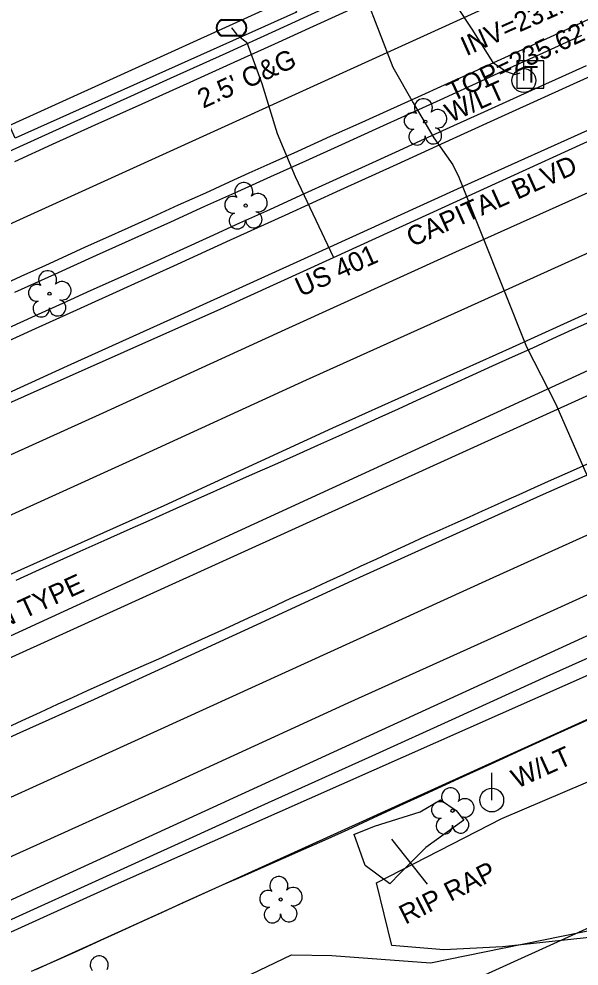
# Model space of a CAD drawing. Extents: x 2100323 to 2109811, y 740376 to 749755.
# Drawn here: x 2108029.5 to 2108144.9, y 746107 to 746302.3 of the extents above; entities that cross this region are included whole.
import ezdxf

# ---------------------------------------------------------------- set-up
doc = ezdxf.new("R2010")
doc.units = 0
for name, color, linetype in [('Exist Building', 7, 'Continuous'), ('Exist Guardrail', 7, 'Continuous'), ('Exist Horizontal Alignment', 7, 'Continuous'), ('Exist Hydro Jurisdictional Stream or Body of Water', 7, 'Continuous'), ('Exist Other Culture Area Outline', 7, 'Continuous'), ('Exist Other Culture Area Outline Leader', 7, 'Continuous'), ('Exist Other Culture Area Outline Text', 7, 'Continuous'), ('Exist Right of Way Line', 7, 'Continuous'), ('Exist Roads Curbs', 7, 'Continuous'), ('Exist Roads EOP', 7, 'Continuous'), ('Exist Roads EOP Text', 7, 'Continuous'), ('Exist Roads EOT', 7, 'Continuous'), ('Exist Roads EOT Text', 7, 'Continuous'), ('Exist Structure Minor Catch Basin Top Elevation', 7, 'Continuous'), ('Exist Structure Minor Pipes RCP 15 Inch Invert', 7, 'Continuous'), ('Exist Utilities Gas UG Line SUE LOS B', 7, 'Continuous'), ('Exist Utilities Power Pole CELL', 7, 'Continuous'), ('Exist Utilities Power Pole Text', 7, 'Continuous'), ('Exist Utilities Power UG Cable SUE LOS B', 7, 'Continuous'), ('Exist Utilities Sanitary Sewer UG Line', 7, 'Continuous'), ('Exist Utilities Sanitary Sewer UG Line Text', 7, 'Continuous'), ('Exist Utilities Telephone Pedestal CELL', 7, 'Continuous'), ('Exist Utilities Water Meter CELL', 7, 'Continuous'), ('Exist Utilities Water UG Line SUE LOS B', 7, 'Continuous'), ('Exist Utilities Water UG Line SUE LOS C', 7, 'Continuous'), ('Exist Vegetation Hedge Row', 7, 'Continuous'), ('Exist Vegetation Tree CELL', 7, 'Continuous')]:
    doc.layers.add(name, color=color, linetype=linetype)

msp = doc.modelspace()

# ---------------------------------------------------------------- linework, layer by layer
at = {"layer": 'Exist Building'}
msp.add_lwpolyline([(2107984.12, 746300.73), (2107929.93, 746421.39), (2107900.04, 746407.96), (2107892.48, 746424.79), (2107910.06, 746432.69), (2107908.1, 746437.03), (2108015.07, 746485.07), (2108093.4, 746310.68), (2108085.22, 746307.01), (2108086.68, 746303.77), (2108028.74, 746277.75), (2108012.75, 746313.33), (2107999.9, 746307.55), (2108002.74, 746301.22), (2107987.07, 746294.18)], close=True, dxfattribs=at)
at = {"layer": 'Exist Guardrail'}
msp.add_lwpolyline([(2108487.98, 746312.9), (2108416.93, 746280.69), (2108274.45, 746215.86), (2108032.92, 746106.19)], dxfattribs=at)
at = {"layer": 'Exist Horizontal Alignment'}
for p, q in [((2108002.98, 746248.9), (2108706.38, 746568.75)), ((2107522.49, 745940.88), (2108883.29, 746559.66))]:
    msp.add_line(p, q, dxfattribs=at)
at = {"layer": 'Exist Hydro Jurisdictional Stream or Body of Water'}
msp.add_lwpolyline([(2107907.89, 746018.62), (2107954.71, 746030.95), (2108001.11, 746052.55), (2108011.88, 746045.19), (2108017.07, 746046.53), (2108020.5, 746050.31), (2108022.77, 746060.44), (2108027.11, 746065.21), (2108037.53, 746075.09), (2108058.44, 746087.09), (2108072.34, 746102.95), (2108085.66, 746109.34), (2108093.98, 746109.18), (2108114.35, 746107.67), (2108129.18, 746110.66), (2108149.77, 746114.87), (2108172.89, 746121.62), (2108198.73, 746138), (2108229.18, 746147.54), (2108253.11, 746159.11), (2108319.63, 746186.87)], dxfattribs=at)
at = {"layer": 'Exist Other Culture Area Outline'}
msp.add_lwpolyline([(2108098.55, 746134.16), (2108102.78, 746135.82), (2108112.22, 746138.79), (2108116.39, 746141.29), (2108119.59, 746139.09), (2108121.2, 746137.12), (2108113.34, 746131.44), (2108108.06, 746126.17), (2108105.95, 746123.96), (2108100.85, 746127.75), (2108098.56, 746134.16)], dxfattribs=at)
at = {"layer": 'Exist Other Culture Area Outline Leader'}
msp.add_line((2108106.29, 746133.14), (2108113.65, 746123.91), dxfattribs=at)
at = {"layer": 'Exist Right of Way Line'}
for p, q in [((2107671.67, 746118.57), (2108841.9, 746650.69)), ((2107726.52, 745923.8), (2108924.68, 746468.63))]:
    msp.add_line(p, q, dxfattribs=at)
at = {"layer": 'Exist Roads Curbs'}
for points in [[(2108092.13, 746304.36), (2108082.35, 746299.89), (2108072.12, 746295.23), (2108060.67, 746290.03), (2108048.08, 746284.33), (2108034.91, 746278.36), (2108021.26, 746272.16)], [(2108145.46, 746298.92), (2108137.48, 746295.29), (2108129.99, 746291.88), (2108122.97, 746288.69), (2108116.21, 746285.6), (2108109.69, 746282.61), (2108103.05, 746279.58), (2108095.97, 746276.38), (2108088.54, 746273.03), (2108081.36, 746269.79), (2108074.54, 746266.7), (2108067.76, 746263.63), (2108060.72, 746260.46), (2108053.39, 746257.15), (2108045.44, 746253.56), (2108036.83, 746249.65), (2108028.59, 746245.89)], [(2108027.33, 746238.6), (2108032.93, 746241.16), (2108038.57, 746243.75), (2108044.41, 746246.4), (2108050.42, 746249.1), (2108056.53, 746251.85), (2108062.71, 746254.64), (2108068.9, 746257.45), (2108075.05, 746260.26), (2108081.19, 746263.07), (2108087.58, 746265.99), (2108094.26, 746269.02), (2108100.89, 746272.03), (2108107.13, 746274.87), (2108113.05, 746277.58), (2108119.1, 746280.34), (2108125.37, 746283.18), (2108131.39, 746285.91), (2108136.69, 746288.33), (2108141.44, 746290.49), (2108146.44, 746292.77)]]:
    msp.add_lwpolyline(points, dxfattribs=at)
at = {"layer": 'Exist Roads EOP'}
for points in [[(2108097.71, 746304.24), (2108090.12, 746300.77), (2108082.17, 746297.14), (2108073.8, 746293.33), (2108064.71, 746289.22), (2108054.85, 746284.79), (2108045.11, 746280.41), (2108036.37, 746276.45), (2108028.58, 746272.9)], [(2108024.89, 746246.97), (2108029.97, 746249.28), (2108035.01, 746251.57), (2108039.39, 746253.56), (2108043.25, 746255.31), (2108047.41, 746257.2), (2108052.02, 746259.29), (2108057.03, 746261.56), (2108062.41, 746263.98), (2108068.01, 746266.51), (2108072.92, 746268.73), (2108076.98, 746270.58), (2108081.3, 746272.54), (2108086.96, 746275.09), (2108093.74, 746278.13), (2108100.22, 746281.05), (2108106.16, 746283.73), (2108111.75, 746286.27), (2108117.19, 746288.73), (2108122.43, 746291.1), (2108127.34, 746293.33), (2108131.89, 746295.41), (2108136.49, 746297.51), (2108141.58, 746299.83), (2108147.09, 746302.34)], [(2108154.77, 746293.92), (2108142.18, 746288.21), (2108130.38, 746282.85), (2108118.92, 746277.63), (2108107.36, 746272.35), (2108095.73, 746267.05), (2108084.27, 746261.82), (2108073.01, 746256.69), (2108062.13, 746251.73), (2108051.83, 746247.04), (2108042.1, 746242.6), (2108032.86, 746238.4), (2108024.08, 746234.43), (2108015.42, 746230.52), (2108006.51, 746226.49), (2107997.39, 746222.36), (2107988.23, 746218.21), (2107979.07, 746214.06), (2107969.68, 746209.8), (2107959.85, 746205.34), (2107949.69, 746200.73), (2107939.85, 746196.27)], [(2108147.68, 746240.09), (2108143.54, 746238.21), (2108139.43, 746236.34), (2108135.31, 746234.47), (2108131.17, 746232.59), (2108127.04, 746230.72), (2108123, 746228.88), (2108119.08, 746227.09), (2108115.26, 746225.34), (2108111.52, 746223.63), (2108107.67, 746221.88), (2108103.7, 746220.07), (2108099.6, 746218.2), (2108095.36, 746216.29), (2108091.04, 746214.34), (2108086.63, 746212.37), (2108082.14, 746210.37), (2108077.58, 746208.35), (2108073.13, 746206.38), (2108068.82, 746204.45), (2108064.64, 746202.58), (2108060.54, 746200.75), (2108056.25, 746198.82), (2108051.73, 746196.8), (2108046.97, 746194.67), (2108042.04, 746192.47), (2108037.34, 746190.36), (2108032.94, 746188.37), (2108028.83, 746186.5)], [(2108026.02, 746155.74), (2108030.15, 746157.64), (2108033.96, 746159.39), (2108037.47, 746160.99), (2108040.67, 746162.46), (2108043.63, 746163.81), (2108046.84, 746165.26), (2108050.36, 746166.84), (2108054.2, 746168.55), (2108058.34, 746170.39), (2108062.68, 746172.34), (2108067.22, 746174.39), (2108071.94, 746176.56), (2108076.78, 746178.8), (2108081.35, 746180.91), (2108085.56, 746182.86), (2108089.42, 746184.63), (2108092.97, 746186.26), (2108096.44, 746187.86), (2108099.87, 746189.45), (2108103.27, 746191.02), (2108106.62, 746192.58), (2108109.92, 746194.1), (2108113.16, 746195.57), (2108116.33, 746197), (2108119.43, 746198.38), (2108122.34, 746199.68), (2108125.04, 746200.89), (2108127.54, 746202), (2108129.92, 746203.06), (2108132.62, 746204.28), (2108135.74, 746205.68), (2108139.28, 746207.27), (2108143.17, 746209.03), (2108147.15, 746210.81)], [(2108032.09, 746105.93), (2108036.95, 746108.1), (2108041.76, 746110.24), (2108046.36, 746112.31), (2108050.77, 746114.32), (2108054.97, 746116.25), (2108059.08, 746118.14), (2108063.2, 746120.01), (2108067.33, 746121.88), (2108071.48, 746123.73), (2108075.64, 746125.57), (2108079.81, 746127.41), (2108084, 746129.26), (2108088.19, 746131.11), (2108092.59, 746133.06), (2108097.35, 746135.2), (2108102.5, 746137.55), (2108108.03, 746140.1), (2108113.92, 746142.82), (2108120.18, 746145.7), (2108126.81, 746148.73), (2108133.8, 746151.91), (2108140.62, 746155.01), (2108146.74, 746157.8)]]:
    msp.add_lwpolyline(points, dxfattribs=at)
at = {"layer": 'Exist Roads EOT'}
for points in [[(2108509.52, 746443.56), (2108474.57, 746427.69), (2108444.4, 746414.11), (2108417.88, 746402.2), (2108392.52, 746390.78), (2108363.93, 746377.84), (2108324.97, 746360.2), (2108289.99, 746344.36), (2108268.45, 746334.54), (2108248.15, 746325.28), (2108226.6, 746315.47), (2108199.31, 746303.11), (2108182.78, 746295.62), (2108149.42, 746280.55), (2108121.36, 746267.91), (2108091.3, 746254.26), (2108063.59, 746241.67), (2108039.44, 746230.71), (2108018.23, 746221.02), (2107994.98, 746210.46), (2107972.5, 746200.21), (2107946.79, 746188.56), (2107924.22, 746178.31)], [(2108517.78, 746434.5), (2108481.29, 746417.92), (2108445.89, 746401.93), (2108408.76, 746385.19), (2108372.04, 746368.59), (2108336.4, 746352.43), (2108300.59, 746336.16), (2108264.61, 746319.76), (2108228.3, 746303.31), (2108192.83, 746287.23), (2108156.06, 746270.68), (2108119.5, 746254.24), (2108084.28, 746238.19), (2108046.77, 746221.02), (2108013.22, 746205.82), (2107976.55, 746189.17), (2107939.29, 746172.32)], [(2108486.28, 746407.91), (2108450.4, 746391.56), (2108414.01, 746375.24), (2108377.84, 746358.99), (2108341.09, 746342.22), (2108305.35, 746325.95), (2108270.72, 746310.2), (2108233.35, 746293.28), (2108197.24, 746276.83), (2108160.72, 746260.37), (2108125.46, 746244.4), (2108088.69, 746227.82), (2108053.02, 746211.51), (2108017.18, 746195.2), (2107981.18, 746178.88), (2107944.53, 746162.4), (2107908.22, 746145.95)], [(2107911.77, 746135.11), (2107949.5, 746152.27), (2107986.86, 746169.15), (2108022.71, 746185.59), (2108059.46, 746202.01), (2108094.22, 746218.02), (2108131.22, 746234.66), (2108165.95, 746250.47), (2108200.96, 746266.19), (2108238.41, 746283.14), (2108275.15, 746299.85), (2108310.34, 746315.72), (2108347.3, 746332.73), (2108382.33, 746348.55), (2108418.27, 746364.74), (2108453.92, 746380.92), (2108489.74, 746397.15)], [(2108485.14, 746349.1), (2108449.33, 746332.86), (2108413.03, 746316.47), (2108375.69, 746299.63), (2108340.85, 746283.92), (2108305.32, 746267.75), (2108270.2, 746251.88), (2108234.25, 746235.56), (2108197.15, 746218.77), (2108160.75, 746202.24), (2108126.44, 746186.75), (2108089.01, 746169.65), (2108052.55, 746153.01), (2108015, 746136.01), (2107980.16, 746120), (2107943.41, 746103.31), (2107909.32, 746087.69)], [(2108494.59, 746341.24), (2108457.63, 746324.32), (2108422.66, 746308.57), (2108385.84, 746291.99), (2108348.63, 746275.28), (2108313.63, 746259.33), (2108277.88, 746243.04), (2108241.83, 746226.61), (2108204.55, 746209.81), (2108168.01, 746193.26), (2108133.08, 746177.4), (2108097.25, 746161.2), (2108061.19, 746144.68), (2108025.99, 746128.71), (2107989.03, 746111.92), (2107952.81, 746095.35), (2107916.75, 746078.92)], [(2108154.24, 746211.63), (2108136.91, 746203.98), (2108116.71, 746194.83), (2108098.29, 746186.51), (2108081.08, 746178.53), (2108062.41, 746169.98), (2108044.98, 746162.01), (2108029.68, 746155.11), (2108005.96, 746144.4), (2107989.59, 746136.85), (2107972.62, 746128.98), (2107952.35, 746119.78), (2107938.74, 746113.86)], [(2108154.55, 746174.03), (2108138.26, 746166.69), (2108119.5, 746158.16), (2108102.22, 746150.32), (2108080.87, 746140.64), (2108063.84, 746132.91), (2108045.22, 746124.46), (2108029.45, 746117.29), (2108014, 746110.28), (2107995.02, 746101.64)]]:
    msp.add_lwpolyline(points, dxfattribs=at)
at = {"layer": 'Exist Utilities Gas UG Line SUE LOS B'}
for points in [[(2107460.11, 745847.54), (2107501.26, 745870.22), (2107591.73, 745915.7), (2107637.23, 745936.64), (2107703.43, 745966.71), (2107828.7, 746022.49), (2107888.66, 746051.44), (2107966.05, 746086.02), (2108049.42, 746123.83), (2108162.08, 746173.83), (2108348.94, 746259.73), (2108577.61, 746363.63), (2108658.01, 746399.94), (2108735.47, 746430.97), (2108778.95, 746449.73), (2108829.55, 746471.32), (2108871.61, 746492.79)], [(2108100.94, 746307.01), (2108106.54, 746292.38), (2108110.78, 746285.03), (2108115.03, 746277.8), (2108118.94, 746272.23), (2108120.16, 746269.74), (2108134.08, 746234.73), (2108140.05, 746223.03), (2108146.13, 746209.23), (2108160.39, 746177.59), (2108161.48, 746174.88), (2108162.08, 746173.83)]]:
    msp.add_lwpolyline(points, dxfattribs=at)
at = {"layer": 'Exist Utilities Power Pole CELL'}
for p, q in [((2108133.56, 746289.64), (2108133.56, 746295.27)), ((2108133.56, 746289.64), (2108133.56, 746289.64)), ((2108126.94, 746141.24), (2108126.94, 746146.87)), ((2108126.94, 746141.24), (2108126.94, 746141.24))]:
    msp.add_line(p, q, dxfattribs=at)
for centre in [(2108133.56, 746289.64), (2108126.94, 746141.24)]:
    msp.add_circle(centre, 2.45, dxfattribs=at)
at = {"layer": 'Exist Utilities Power UG Cable SUE LOS B'}
msp.add_lwpolyline([(2108080.29, 746340.34), (2108087.65, 746335.42), (2108096.09, 746328.61), (2108103.86, 746323.54), (2108111.56, 746318.64), (2108115.66, 746312.72), (2108119.91, 746304.73), (2108122.84, 746300.22), (2108127.18, 746293.35), (2108129.95, 746291.5), (2108131.69, 746290.87), (2108132.81, 746291.21)], dxfattribs=at)
at = {"layer": 'Exist Utilities Sanitary Sewer UG Line'}
msp.add_line((2108256.09, 746280.1), (2107839.35, 746088.44), dxfattribs=at)
at = {"layer": 'Exist Utilities Telephone Pedestal CELL'}
msp.add_line((2108134.83, 746290.92), (2108134.83, 746290.92), dxfattribs=at)
msp.add_lwpolyline([(2108132.11, 746288.09), (2108137.7, 746288.09), (2108137.7, 746293.68), (2108132.11, 746293.68), (2108132.11, 746288.09)], dxfattribs=at)
at = {"layer": 'Exist Utilities Water Meter CELL'}
msp.add_line((2108073.32, 746300.52), (2108073.32, 746300.52), dxfattribs=at)
for points in [[(2108071.28, 746302.22), (2108075.35, 746302.22)], [(2108071.28, 746302.08), (2108075.35, 746302.08)], [(2108075.35, 746298.96), (2108071.25, 746298.96)], [(2108075.35, 746298.82), (2108071.25, 746298.82)]]:
    msp.add_lwpolyline(points, dxfattribs=at)
for centre, radius, start, end in [((2108072.01, 746300.52), 1.86, 113.178, 245.9794), ((2108074.61, 746300.52), 1.86, 293.6483, 66.3084), ((2108072.02, 746300.52), 1.73, 115.3009, 243.7824), ((2108074.62, 746300.52), 1.73, 295.1272, 64.8728)]:
    msp.add_arc(centre, radius, start, end, dxfattribs=at)
at = {"layer": 'Exist Utilities Water UG Line SUE LOS B'}
for points in [[(2108010.65, 746215.64), (2108071.08, 746242.58), (2108094.3, 746253.16), (2108182.47, 746293.44), (2108238.23, 746319.26), (2108437.44, 746408.69)], [(2108073.32, 746300.52), (2108074.32, 746299.23), (2108076.48, 746297.49), (2108079.57, 746289.06), (2108082.74, 746278.72), (2108086.45, 746269.85), (2108094.3, 746253.16)]]:
    msp.add_lwpolyline(points, dxfattribs=at)
at = {"layer": 'Exist Utilities Water UG Line SUE LOS C'}
msp.add_lwpolyline([(2107483.12, 745855.85), (2107482.06, 745863.69), (2107541.92, 745895.36), (2107609.22, 745928.47), (2107719.34, 745980.37), (2107967.75, 746093.09), (2108308.63, 746249.5), (2108512.56, 746341.34), (2108767.91, 746457.63)], dxfattribs=at)
at = {"layer": 'Exist Vegetation Hedge Row'}
for points in [[(2108129.18, 746111), (2108117.06, 746110.35), (2108106.35, 746111.21), (2108103.19, 746124.19), (2108129, 746137.45), (2108238.92, 746184.34), (2108315.82, 746221.21), (2108343.35, 746229.8), (2108439.7, 746278.48), (2108519.43, 746315.05)], [(2108492.86, 746280.38), (2108483.26, 746274.1), (2108429.17, 746245.32), (2108407.68, 746233.7), (2108394.25, 746223.67), (2108381.54, 746212.96), (2108368.75, 746203.35), (2108346.81, 746195.04), (2108323.92, 746185.56), (2108310.06, 746178.56), (2108294.18, 746174.81), (2108283.33, 746170.36), (2108268.01, 746166.95), (2108243.67, 746153.05), (2108228.57, 746147.2), (2108211.63, 746142.46), (2108202.11, 746137.54), (2108196.13, 746131.55), (2108190.35, 746125.4), (2108175.73, 746119.23), (2108154.11, 746113.67), (2108129.18, 746111)]]:
    msp.add_lwpolyline(points, dxfattribs=at)
at = {"layer": 'Exist Vegetation Tree CELL'}
for p, q in [((2108113.23, 746281.15), (2108113.23, 746281.15)), ((2108076.23, 746263.85), (2108076.23, 746263.85)), ((2108035.8, 746245.68), (2108035.8, 746245.68)), ((2108118.85, 746139.03), (2108118.85, 746139.03)), ((2108083.45, 746120.72), (2108083.45, 746120.72))]:
    msp.add_line(p, q, dxfattribs=at)
for centre in [(2108113.23, 746281.15), (2108076.23, 746263.85), (2108035.8, 746245.68), (2108118.85, 746139.03), (2108083.45, 746120.72)]:
    msp.add_circle(centre, 0.326, dxfattribs=at)
for centre, radius, start, end in [((2108112.85, 746284.02), 1.86, 330.1651, 219.7134), ((2108110.63, 746281.3), 1.73, 62.6636, 279.3457), ((2108115.78, 746281.74), 1.9, 257.1011, 134.1999), ((2108111.53, 746278.03), 1.69, 111.5671, 6.231), ((2108114.91, 746278.25), 1.7, 181.2822, 74.56), ((2108075.84, 746266.73), 1.86, 330.1651, 219.7134), ((2108073.62, 746264.01), 1.73, 62.6636, 279.3457), ((2108078.78, 746264.44), 1.9, 257.1011, 134.1999), ((2108074.52, 746260.73), 1.69, 111.5671, 6.231), ((2108077.9, 746260.95), 1.7, 181.2822, 74.56), ((2108035.41, 746248.55), 1.86, 330.1651, 219.7134), ((2108033.19, 746245.83), 1.73, 62.6636, 279.3457), ((2108038.35, 746246.27), 1.9, 257.1011, 134.1999), ((2108034.09, 746242.56), 1.69, 111.5671, 6.231), ((2108037.47, 746242.78), 1.7, 181.2822, 74.56), ((2108118.46, 746141.9), 1.86, 330.1651, 219.7134), ((2108116.24, 746139.19), 1.73, 62.6636, 279.3457), ((2108121.4, 746139.62), 1.9, 257.1011, 134.1999), ((2108117.15, 746135.91), 1.69, 111.5671, 6.231), ((2108120.52, 746136.13), 1.7, 181.2822, 74.56), ((2108083.07, 746123.6), 1.86, 330.1651, 219.7134), ((2108080.85, 746120.88), 1.73, 62.6636, 279.3457), ((2108086, 746121.31), 1.9, 257.1011, 134.1999), ((2108081.75, 746117.6), 1.69, 111.5671, 6.231), ((2108085.13, 746117.82), 1.7, 181.2822, 74.56), ((2108046.05, 746107.24), 1.86, 330.1651, 219.7134)]:
    msp.add_arc(centre, radius, start, end, dxfattribs=at)

# ---------------------------------------------------------------- texts
at = {"layer": 'Exist Other Culture Area Outline Text'}
msp.add_text('RIP RAP', height=4, rotation=26.8969, dxfattribs=at).set_placement((2108109.15, 746115.5))
at = {"layer": 'Exist Roads EOP Text'}
for s, rotation, p in [("2.5' C&G", 24.3655, (2108067.44, 746283.81)), ("CAPITAL BLVD   46' BST", 24.2572, (2108110.51, 746255.24))]:
    msp.add_text(s, height=4, rotation=rotation, dxfattribs=at).set_placement(p)
at = {"layer": 'Exist Roads EOT Text'}
msp.add_text('US 401', height=4, rotation=24.3511, dxfattribs=at).set_placement((2108087.58, 746244.96))
at = {"layer": 'Exist Structure Minor Catch Basin Top Elevation'}
msp.add_text("TOP=235.62'", height=4, rotation=25, dxfattribs=at).set_placement((2108118.89, 746285.22))
at = {"layer": 'Exist Structure Minor Pipes RCP 15 Inch Invert'}
msp.add_text("INV=231.64'", height=4, rotation=24.1618, dxfattribs=at).set_placement((2108121.69, 746294.63))
at = {"layer": 'Exist Utilities Power Pole Text'}
for p in [(2108118.45, 746280.88), (2108132.14, 746143.55)]:
    msp.add_text('W/LT', height=4, rotation=24.3944, dxfattribs=at).set_placement(p)
at = {"layer": 'Exist Utilities Sanitary Sewer UG Line Text'}
msp.add_text('24" UNKOWN TYPE', height=4, rotation=24.6984, dxfattribs=at).set_placement((2107998.62, 746163.88))
at = {"layer": 'Exist Utilities Telephone Pedestal CELL'}
msp.add_text('T', height=3.42, dxfattribs=at).set_placement((2108133.7, 746289.2))

doc.saveas('drawing.dxf')
